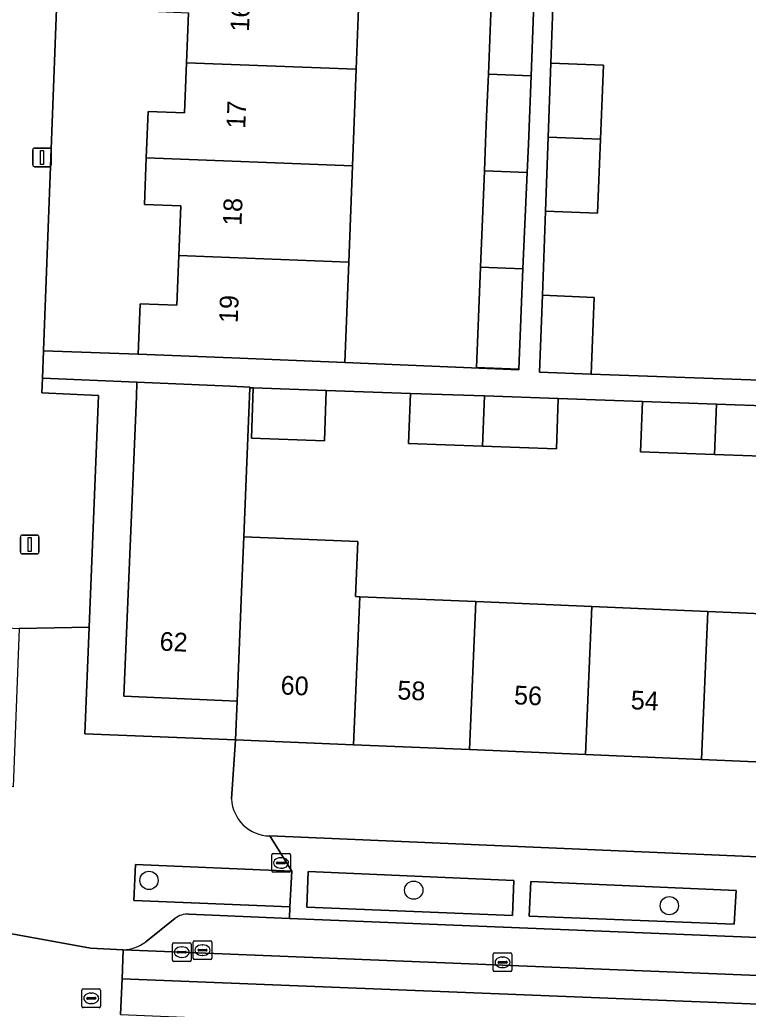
# Model space of a CAD drawing. Extents: x 160732 to 162107, y 387428 to 388479.
# Drawn here: x 161448.6 to 161487.5, y 387753.1 to 387805.9 of the extents above; entities that cross this region are included whole.
import ezdxf

# ---------------------------------------------------------------- set-up
doc = ezdxf.new("R2010")
doc.units = 0
for name, color, linetype in [('IMGEO_Boom', 7, 'Continuous'), ('IMGEO_Brandkraan', 7, 'Continuous'), ('IMGEO_Erf', 7, 'Continuous'), ('IMGEO_Groenvoorziening', 7, 'Continuous'), ('IMGEO_Haag', 7, 'Continuous'), ('IMGEO_Kolk', 7, 'Continuous'), ('IMGEO_Lichtmast', 7, 'Continuous'), ('IMGEO_Pand', 7, 'Continuous'), ('IMGEO_Pand_nummerreeks', 7, 'Continuous'), ('IMGEO_Parkeervlak_open', 7, 'Continuous'), ('IMGEO_Rijbaan_lokaal_gesloten', 7, 'Continuous'), ('IMGEO_Rijbaan_lokaal_open', 7, 'Continuous'), ('IMGEO_Rioolput', 7, 'Continuous'), ('IMGEO_Voetpad_open', 7, 'Continuous')]:
    doc.layers.add(name, color=color, linetype=linetype)

msp = doc.modelspace()

# ---------------------------------------------------------------- linework, layer by layer
at = {"layer": 'IMGEO_Boom'}
for centre in [(161455.502, 387759.977), (161469.636, 387759.456), (161483.284, 387758.627)]:
    msp.add_circle(centre, 0.489, dxfattribs=at)
at = {"layer": 'IMGEO_Brandkraan'}
for p, q in [((161462.053, 387760.483), (161462.053, 387761.335)), ((161462.128, 387761.409), (161462.98, 387761.409)), ((161463.054, 387761.335), (161463.054, 387760.483)), ((161462.312, 387760.903), (161462.312, 387760.915)), ((161462.75, 387760.866), (161462.352, 387760.866)), ((161462.355, 387760.952), (161462.753, 387760.952)), ((161462.541, 387761.189), (161462.566, 387761.189)), ((161462.796, 387760.915), (161462.796, 387760.903)), ((161462.98, 387760.409), (161462.128, 387760.409)), ((161462.564, 387760.629), (161462.539, 387760.629))]:
    msp.add_line(p, q, dxfattribs=at)
for points in [[(161462.053, 387760.483), (161462.053, 387761.335)], [(161462.128, 387761.409), (161462.98, 387761.409)], [(161463.054, 387761.335), (161463.054, 387760.483)], [(161462.98, 387760.409), (161462.128, 387760.409)]]:
    msp.add_lwpolyline(points, dxfattribs=at)
for centre, radius, start, end in [((161462.13, 387761.333), 0.0765, 91.552, 178.448), ((161462.13, 387761.333), 0.0765, 91.552, 178.448), ((161462.978, 387761.333), 0.0765, 1.552, 88.448), ((161462.978, 387761.333), 0.0765, 1.552, 88.448), ((161462.352, 387760.912), 0.0403, 85.8775, 175.7526), ((161462.349, 387760.902), 0.0366, 178.938, 274.7102), ((161462.753, 387760.909), 0.043, 264.8664, 352.4533), ((161462.757, 387760.914), 0.0386, 1.7309, 96.639), ((161462.13, 387760.485), 0.0765, 181.552, 268.448), ((161462.13, 387760.485), 0.0765, 181.552, 268.448), ((161462.978, 387760.485), 0.0765, 271.552, 358.448), ((161462.978, 387760.485), 0.0765, 271.552, 358.448)]:
    msp.add_arc(centre, radius, start, end, dxfattribs=at)
for centre, major_axis, ratio, start_param, end_param in [((161462.54, 387760.909), (-0.387, 0.002), 0.722429, 4.712389, 7.853982), ((161462.565, 387760.909), (-0.39, 0.002), 0.717154, 1.570796, 4.712389)]:
    msp.add_ellipse(centre, major_axis=major_axis, ratio=ratio, start_param=start_param, end_param=end_param, dxfattribs=at)
at = {"layer": 'IMGEO_Erf'}
for points in [[(161452.232, 387850.533), (161449.871, 387788.272), (161449.871, 387788.267), (161454.925, 387788.075), (161455.03, 387790.769), (161456.994, 387790.693), (161457.098, 387793.348), (161457.201, 387796.002), (161455.261, 387796.077), (161455.358, 387798.562), (161455.455, 387801.049), (161457.405, 387800.973), (161457.509, 387803.648), (161457.613, 387806.319)], [(161466.767, 387808.414), (161466.568, 387803.303), (161466.366, 387798.143), (161466.166, 387793.003), (161465.957, 387787.645), (161475.251, 387787.248), (161475.252, 387787.283), (161472.996, 387787.371), (161473.21, 387792.735), (161473.407, 387797.875), (161473.467, 387799.393), (161473.522, 387800.774), (161473.629, 387803.034), (161473.819, 387808.145)], [(161477.118, 387808.128), (161476.956, 387803.631), (161479.762, 387803.52), (161479.606, 387799.567), (161479.45, 387795.614), (161476.671, 387795.724), (161476.509, 387791.227), (161479.274, 387791.118), (161479.111, 387787.016), (161489.122, 387786.654)], [(161491.731, 387782.519), (161485.697, 387782.731), (161481.75, 387782.869), (161481.844, 387785.555), (161477.346, 387785.712), (161477.252, 387783.027), (161473.307, 387783.165), (161469.363, 387783.303), (161469.457, 387785.989), (161464.959, 387786.147), (161464.865, 387783.461), (161460.978, 387783.597), (161461.072, 387786.283), (161460.889, 387786.29), (161460.568, 387778.331), (161466.652, 387778.073), (161466.527, 387775.137), (161466.764, 387775.127), (161472.956, 387774.865), (161479.148, 387774.602), (161485.341, 387774.339), (161491.533, 387774.077)], [(161491.198, 387766.174), (161485.006, 387766.436), (161478.814, 387766.699), (161472.622, 387766.962), (161466.429, 387767.224), (161460.117, 387767.492), (161459.906, 387764.327)], [(161461.95, 387762.351), (161495.876, 387760.897)]]:
    msp.add_lwpolyline(points, dxfattribs=at)
msp.add_lwpolyline([(161454.828, 387785.797), (161454.861, 387786.581), (161449.815, 387786.795), (161449.785, 387786.009), (161452.814, 387785.881), (161452.313, 387773.501), (161452.083, 387767.809), (161460.117, 387767.492), (161460.205, 387769.554), (161459.406, 387769.588), (161454.15, 387769.811)], close=True, dxfattribs=at)
msp.add_arc((161461.987, 387764.434), 2.084, 182.9567, 268.9814, dxfattribs=at)
at = {"layer": 'IMGEO_Groenvoorziening'}
for points in [[(161463.129, 387760.471), (161454.774, 387760.828), (161454.688, 387758.902), (161463.03, 387758.561)], [(161474.975, 387759.98), (161463.999, 387760.445), (161463.932, 387758.543), (161474.905, 387758.11)], [(161486.861, 387759.437), (161475.884, 387759.923), (161475.802, 387758.067), (161486.752, 387757.634)]]:
    msp.add_lwpolyline(points, close=True, dxfattribs=at)
at = {"layer": 'IMGEO_Haag'}
for points in [[(161463.129, 387760.471), (161454.774, 387760.828), (161454.688, 387758.902), (161463.03, 387758.561)], [(161474.975, 387759.98), (161463.999, 387760.445), (161463.932, 387758.543), (161474.905, 387758.11)], [(161486.861, 387759.437), (161475.884, 387759.923), (161475.802, 387758.067), (161486.752, 387757.634)]]:
    msp.add_lwpolyline(points, close=True, dxfattribs=at)
at = {"layer": 'IMGEO_Kolk'}
for p, q in [((161457.858, 387755.825), (161457.858, 387756.677)), ((161457.933, 387756.751), (161458.785, 387756.751)), ((161458.859, 387756.677), (161458.859, 387755.825)), ((161458.117, 387756.245), (161458.117, 387756.257)), ((161458.555, 387756.208), (161458.157, 387756.208)), ((161458.16, 387756.294), (161458.558, 387756.294)), ((161458.346, 387756.531), (161458.371, 387756.531)), ((161458.601, 387756.257), (161458.601, 387756.245)), ((161473.953, 387756.103), (161474.805, 387756.103)), ((161458.785, 387755.751), (161457.933, 387755.751)), ((161458.369, 387755.971), (161458.344, 387755.971)), ((161473.878, 387755.177), (161473.878, 387756.029)), ((161474.137, 387755.597), (161474.137, 387755.609)), ((161474.575, 387755.56), (161474.177, 387755.56)), ((161474.18, 387755.646), (161474.578, 387755.646)), ((161474.366, 387755.883), (161474.391, 387755.883)), ((161474.621, 387755.609), (161474.621, 387755.597)), ((161474.879, 387756.029), (161474.879, 387755.177)), ((161474.805, 387755.103), (161473.953, 387755.103)), ((161474.389, 387755.323), (161474.364, 387755.323))]:
    msp.add_line(p, q, dxfattribs=at)
for points in [[(161457.858, 387755.825), (161457.858, 387756.677)], [(161457.933, 387756.751), (161458.785, 387756.751)], [(161458.859, 387756.677), (161458.859, 387755.825)], [(161473.953, 387756.103), (161474.805, 387756.103)], [(161458.785, 387755.751), (161457.933, 387755.751)], [(161473.878, 387755.177), (161473.878, 387756.029)], [(161474.879, 387756.029), (161474.879, 387755.177)], [(161474.805, 387755.103), (161473.953, 387755.103)]]:
    msp.add_lwpolyline(points, dxfattribs=at)
for centre, radius, start, end in [((161457.935, 387756.675), 0.0765, 91.552, 178.448), ((161457.935, 387756.675), 0.0765, 91.552, 178.448), ((161458.783, 387756.675), 0.0765, 1.552, 88.448), ((161458.783, 387756.675), 0.0765, 1.552, 88.448), ((161458.157, 387756.254), 0.0403, 85.8775, 175.7526), ((161458.154, 387756.244), 0.0366, 178.938, 274.7102), ((161458.558, 387756.251), 0.043, 264.8664, 352.4533), ((161458.562, 387756.256), 0.0386, 1.7309, 96.639), ((161473.955, 387756.027), 0.0765, 91.552, 178.448), ((161473.955, 387756.027), 0.0765, 91.552, 178.448), ((161474.803, 387756.027), 0.0765, 1.552, 88.448), ((161474.803, 387756.027), 0.0765, 1.552, 88.448), ((161457.935, 387755.827), 0.0765, 181.552, 268.448), ((161457.935, 387755.827), 0.0765, 181.552, 268.448), ((161458.783, 387755.827), 0.0765, 271.552, 358.448), ((161458.783, 387755.827), 0.0765, 271.552, 358.448), ((161474.177, 387755.606), 0.0403, 85.8775, 175.7526), ((161474.174, 387755.596), 0.0366, 178.938, 274.7102), ((161474.578, 387755.603), 0.043, 264.8664, 352.4533), ((161474.582, 387755.608), 0.0386, 1.7309, 96.639), ((161473.955, 387755.179), 0.0765, 181.552, 268.448), ((161473.955, 387755.179), 0.0765, 181.552, 268.448), ((161474.803, 387755.179), 0.0765, 271.552, 358.448), ((161474.803, 387755.179), 0.0765, 271.552, 358.448)]:
    msp.add_arc(centre, radius, start, end, dxfattribs=at)
for centre, major_axis, ratio, start_param, end_param in [((161458.345, 387756.251), (-0.387, 0.002), 0.722429, 4.712389, 7.853982), ((161458.37, 387756.251), (-0.39, 0.002), 0.717154, 1.570796, 4.712389), ((161474.365, 387755.603), (-0.387, 0.002), 0.722429, 4.712389, 7.853982), ((161474.39, 387755.603), (-0.39, 0.002), 0.717154, 1.570796, 4.712389)]:
    msp.add_ellipse(centre, major_axis=major_axis, ratio=ratio, start_param=start_param, end_param=end_param, dxfattribs=at)
at = {"layer": 'IMGEO_Lichtmast'}
for p, q in [((161449.292, 387798.193), (161449.292, 387798.993)), ((161449.292, 387798.993), (161449.292, 387798.193)), ((161449.392, 387799.093), (161450.182, 387799.093)), ((161450.182, 387799.093), (161449.392, 387799.093)), ((161450.282, 387798.993), (161450.282, 387798.193)), ((161450.282, 387798.193), (161450.282, 387798.993)), ((161450.182, 387798.093), (161449.392, 387798.093)), ((161449.392, 387798.093), (161450.182, 387798.093)), ((161448.636, 387777.517), (161448.636, 387778.317)), ((161448.636, 387778.317), (161448.636, 387777.517)), ((161448.736, 387778.417), (161449.526, 387778.417)), ((161449.526, 387778.417), (161448.736, 387778.417)), ((161449.626, 387778.317), (161449.626, 387777.517)), ((161449.626, 387777.517), (161449.626, 387778.317)), ((161449.526, 387777.417), (161448.736, 387777.417)), ((161448.736, 387777.417), (161449.526, 387777.417))]:
    msp.add_line(p, q, dxfattribs=at)
for points in [[(161449.712, 387798.968), (161449.862, 387798.968), (161449.862, 387798.218), (161449.712, 387798.218), (161449.712, 387798.968)], [(161449.056, 387778.292), (161449.206, 387778.292), (161449.206, 387777.542), (161449.056, 387777.542), (161449.056, 387778.292)]]:
    msp.add_lwpolyline(points, dxfattribs=at)
for centre, start, end in [((161449.392, 387798.993), 90, 180), ((161449.392, 387798.993), 90, 180), ((161450.182, 387798.993), 0, 90), ((161450.182, 387798.993), 360, 90), ((161449.392, 387798.193), 180, 270), ((161449.392, 387798.193), 180, 270), ((161450.182, 387798.193), 270, 0), ((161450.182, 387798.193), 270, 0), ((161448.736, 387778.317), 90, 180), ((161448.736, 387778.317), 90, 180), ((161449.526, 387778.317), 0, 90), ((161449.526, 387778.317), 360, 90), ((161448.736, 387777.517), 180, 270), ((161448.736, 387777.517), 180, 270), ((161449.526, 387777.517), 270, 0), ((161449.526, 387777.517), 270, 0)]:
    msp.add_arc(centre, 0.1, start, end, dxfattribs=at)
at = {"layer": 'IMGEO_Pand'}
for points in [[(161466.568, 387803.303), (161466.767, 387808.414), (161455.717, 387808.835), (161455.622, 387806.396), (161457.613, 387806.319), (161457.509, 387803.648)], [(161476.04, 387806.333), (161476.109, 387808.058), (161473.819, 387808.145), (161473.629, 387803.034), (161475.904, 387802.947)], [(161457.509, 387803.648), (161457.405, 387800.973), (161455.455, 387801.049), (161455.358, 387798.562), (161466.366, 387798.143), (161466.568, 387803.303)], [(161476.956, 387803.631), (161476.813, 387799.677), (161479.606, 387799.567), (161479.762, 387803.52)], [(161475.904, 387802.947), (161473.629, 387803.034), (161473.522, 387800.774), (161473.467, 387799.393), (161473.407, 387797.875), (161475.697, 387797.788), (161475.758, 387799.301)], [(161479.606, 387799.567), (161476.813, 387799.677), (161476.671, 387795.724), (161479.45, 387795.614)], [(161466.166, 387793.003), (161466.366, 387798.143), (161455.358, 387798.562), (161455.261, 387796.077), (161457.201, 387796.002), (161457.098, 387793.348)], [(161475.697, 387797.788), (161473.407, 387797.875), (161473.21, 387792.735), (161475.467, 387792.649)], [(161459.922, 387787.88), (161465.957, 387787.645), (161466.166, 387793.003), (161457.098, 387793.348), (161456.994, 387790.693), (161455.03, 387790.769), (161454.925, 387788.075)], [(161475.467, 387792.649), (161473.21, 387792.735), (161472.996, 387787.371), (161475.252, 387787.283)], [(161476.509, 387791.227), (161476.36, 387787.115), (161479.111, 387787.016), (161479.274, 387791.118)], [(161460.568, 387778.331), (161460.889, 387786.29), (161460.89, 387786.325), (161459.857, 387786.369), (161454.861, 387786.581), (161454.828, 387785.797), (161454.15, 387769.811), (161459.406, 387769.588), (161460.205, 387769.554), (161460.45, 387775.395)], [(161464.959, 387786.147), (161461.072, 387786.283), (161460.978, 387783.597), (161464.865, 387783.461)], [(161473.42, 387785.85), (161469.457, 387785.989), (161469.363, 387783.303), (161473.307, 387783.165)], [(161477.346, 387785.712), (161473.42, 387785.85), (161473.307, 387783.165), (161477.252, 387783.027)], [(161485.811, 387785.416), (161481.844, 387785.555), (161481.75, 387782.869), (161485.697, 387782.731)], [(161491.821, 387785.103), (161491.825, 387785.205), (161485.811, 387785.416), (161485.697, 387782.731), (161491.731, 387782.519)], [(161466.764, 387775.127), (161466.527, 387775.137), (161466.652, 387778.073), (161460.568, 387778.331), (161460.45, 387775.395), (161460.205, 387769.554), (161460.117, 387767.492), (161466.429, 387767.224)], [(161466.429, 387767.224), (161472.622, 387766.962), (161472.956, 387774.865), (161466.764, 387775.127)], [(161479.148, 387774.602), (161472.956, 387774.865), (161472.622, 387766.962), (161478.814, 387766.699)], [(161485.341, 387774.339), (161479.148, 387774.602), (161478.814, 387766.699), (161485.006, 387766.436)], [(161491.533, 387774.077), (161485.341, 387774.339), (161485.006, 387766.436), (161491.198, 387766.174)]]:
    msp.add_lwpolyline(points, close=True, dxfattribs=at)
at = {"layer": 'IMGEO_Parkeervlak_open'}
for points in [[(161490.638, 387756.815), (161463, 387757.95), (161457.63, 387758.171)], [(161456.89, 387757.937), (161455.33, 387756.689)], [(161454.125, 387756.271), (161493.748, 387754.674)]]:
    msp.add_lwpolyline(points, dxfattribs=at)
for centre, radius, start, end in [((161457.541, 387757.165), 1.01, 84.9622, 130.1334), ((161454.035, 387758.478), 2.208, 272.3469, 305.9152)]:
    msp.add_arc(centre, radius, start, end, dxfattribs=at)
at = {"layer": 'IMGEO_Rijbaan_lokaal_gesloten'}
for points in [[(161493.748, 387754.674), (161454.125, 387756.271), (161454.062, 387754.717), (161493.86, 387753.143), (161493.93, 387754.661)], [(161453.985, 387752.82), (161493.769, 387751.158), (161493.86, 387753.143), (161454.062, 387754.717)]]:
    msp.add_lwpolyline(points, close=True, dxfattribs=at)
at = {"layer": 'IMGEO_Rijbaan_lokaal_open'}
msp.add_lwpolyline([(161453.985, 387752.82), (161454.062, 387754.717), (161454.125, 387756.271), (161452.38, 387756.349), (161447.988, 387757.161), (161445.028, 387757.74), (161436.931, 387759.468)], dxfattribs=at)
at = {"layer": 'IMGEO_Rioolput'}
for p, q in [((161456.752, 387755.719), (161456.752, 387756.571)), ((161456.827, 387756.645), (161457.679, 387756.645)), ((161457.753, 387756.571), (161457.753, 387755.719)), ((161457.011, 387756.139), (161457.011, 387756.151)), ((161457.449, 387756.102), (161457.051, 387756.102)), ((161457.054, 387756.188), (161457.452, 387756.188)), ((161457.24, 387756.425), (161457.265, 387756.425)), ((161457.495, 387756.151), (161457.495, 387756.139)), ((161457.679, 387755.645), (161456.827, 387755.645)), ((161457.263, 387755.865), (161457.238, 387755.865)), ((161451.917, 387753.254), (161451.917, 387754.106)), ((161451.992, 387754.18), (161452.844, 387754.18)), ((161452.405, 387753.96), (161452.43, 387753.96)), ((161452.918, 387754.106), (161452.918, 387753.254)), ((161452.176, 387753.674), (161452.176, 387753.686)), ((161452.614, 387753.637), (161452.216, 387753.637)), ((161452.219, 387753.723), (161452.617, 387753.723)), ((161452.428, 387753.4), (161452.403, 387753.4)), ((161452.66, 387753.686), (161452.66, 387753.674)), ((161452.844, 387753.18), (161451.992, 387753.18))]:
    msp.add_line(p, q, dxfattribs=at)
for points in [[(161456.752, 387755.719), (161456.752, 387756.571)], [(161456.827, 387756.645), (161457.679, 387756.645)], [(161457.753, 387756.571), (161457.753, 387755.719)], [(161457.679, 387755.645), (161456.827, 387755.645)], [(161451.917, 387753.254), (161451.917, 387754.106)], [(161451.992, 387754.18), (161452.844, 387754.18)], [(161452.918, 387754.106), (161452.918, 387753.254)], [(161452.844, 387753.18), (161451.992, 387753.18)]]:
    msp.add_lwpolyline(points, dxfattribs=at)
for centre, radius, start, end in [((161456.829, 387756.569), 0.0765, 91.552, 178.448), ((161456.829, 387756.569), 0.0765, 91.552, 178.448), ((161457.677, 387756.569), 0.0765, 1.552, 88.448), ((161457.677, 387756.569), 0.0765, 1.552, 88.448), ((161457.051, 387756.148), 0.0403, 85.8775, 175.7526), ((161457.048, 387756.138), 0.0366, 178.938, 274.7102), ((161457.452, 387756.145), 0.043, 264.8664, 352.4533), ((161457.456, 387756.15), 0.0386, 1.7309, 96.639), ((161456.829, 387755.721), 0.0765, 181.552, 268.448), ((161456.829, 387755.721), 0.0765, 181.552, 268.448), ((161457.677, 387755.721), 0.0765, 271.552, 358.448), ((161457.677, 387755.721), 0.0765, 271.552, 358.448), ((161451.994, 387754.104), 0.0765, 91.552, 178.448), ((161451.994, 387754.104), 0.0765, 91.552, 178.448), ((161452.842, 387754.104), 0.0765, 1.552, 88.448), ((161452.842, 387754.104), 0.0765, 1.552, 88.448), ((161452.216, 387753.683), 0.0403, 85.8775, 175.7526), ((161452.213, 387753.673), 0.0366, 178.938, 274.7102), ((161452.617, 387753.68), 0.043, 264.8664, 352.4533), ((161452.621, 387753.685), 0.0386, 1.7309, 96.639), ((161451.994, 387753.256), 0.0765, 181.552, 268.448), ((161451.994, 387753.256), 0.0765, 181.552, 268.448), ((161452.842, 387753.256), 0.0765, 271.552, 358.448), ((161452.842, 387753.256), 0.0765, 271.552, 358.448)]:
    msp.add_arc(centre, radius, start, end, dxfattribs=at)
for centre, major_axis, ratio, start_param, end_param in [((161457.239, 387756.145), (-0.387, 0.002), 0.722429, 4.712389, 7.853982), ((161457.264, 387756.145), (-0.39, 0.002), 0.717154, 1.570796, 4.712389), ((161452.404, 387753.68), (-0.387, 0.002), 0.722429, 4.712389, 7.853982), ((161452.429, 387753.68), (-0.39, 0.002), 0.717154, 1.570796, 4.712389)]:
    msp.add_ellipse(centre, major_axis=major_axis, ratio=ratio, start_param=start_param, end_param=end_param, dxfattribs=at)
at = {"layer": 'IMGEO_Voetpad_open'}
for points in [[(161448.913, 387890.885), (161448.493, 387880.972), (161448.205, 387874.173), (161447.312, 387853.102), (161447.207, 387850.625), (161446.571, 387835.628), (161446.329, 387829.926), (161446.129, 387825.191), (161439.166, 387825.465), (161439.006, 387821.22), (161446.049, 387820.961), (161445.546, 387807.626), (161445.559, 387800.692), (161444.554, 387775.266), (161444.489, 387773.615), (161445.555, 387773.6), (161448.572, 387773.431), (161452.313, 387773.501), (161452.814, 387785.881)], [(161452.814, 387785.881), (161449.785, 387786.009), (161449.815, 387786.795), (161449.871, 387788.267), (161449.871, 387788.272), (161452.232, 387850.533), (161452.232, 387850.538), (161452.281, 387851.843), (161453.024, 387871.439)], [(161489.122, 387786.654), (161479.111, 387787.016), (161476.36, 387787.115), (161476.509, 387791.227), (161476.671, 387795.724), (161476.813, 387799.677), (161476.956, 387803.631), (161477.118, 387808.128), (161477.261, 387812.081), (161477.404, 387816.035), (161477.566, 387820.532), (161477.708, 387824.485), (161477.851, 387828.441), (161478.013, 387832.938), (161478.156, 387836.891), (161478.299, 387840.845), (161478.461, 387845.342), (161478.61, 387849.47), (161481.572, 387849.363), (161491.565, 387848.902)], [(161476.04, 387806.333), (161475.904, 387802.947), (161475.758, 387799.301), (161475.697, 387797.788), (161475.467, 387792.649), (161475.252, 387787.283), (161475.251, 387787.248), (161465.957, 387787.645), (161459.922, 387787.88), (161454.925, 387788.075), (161449.871, 387788.267), (161449.815, 387786.795), (161454.861, 387786.581), (161459.857, 387786.369), (161460.89, 387786.325), (161460.889, 387786.29), (161461.072, 387786.283), (161464.959, 387786.147), (161469.457, 387785.989), (161473.42, 387785.85), (161477.346, 387785.712), (161481.844, 387785.555), (161485.811, 387785.416), (161491.825, 387785.205)], [(161459.906, 387764.327), (161460.117, 387767.492), (161452.083, 387767.809), (161452.313, 387773.501), (161448.572, 387773.431), (161448.258, 387764.975), (161445.265, 387765.09), (161445.555, 387773.6), (161444.489, 387773.615), (161444.244, 387766.319), (161444.231, 387765.92), (161444.218, 387765.519), (161444.206, 387765.145), (161417.548, 387766.195), (161417.568, 387766.637), (161414.735, 387766.75), (161387.252, 387767.84), (161388.757, 387762.277)], [(161457.63, 387758.171), (161463, 387757.95), (161463.03, 387758.561), (161454.688, 387758.902), (161454.774, 387760.828), (161463.129, 387760.471), (161461.95, 387762.351)], [(161501.316, 387759.411), (161495.876, 387760.897), (161461.95, 387762.351), (161463.129, 387760.471), (161463.03, 387758.561), (161463, 387757.95), (161490.638, 387756.815)], [(161436.931, 387759.468), (161445.028, 387757.74), (161445.145, 387761.178), (161448.136, 387761.072), (161447.988, 387757.161), (161452.38, 387756.349), (161454.125, 387756.271)], [(161455.33, 387756.689), (161456.89, 387757.937)]]:
    msp.add_lwpolyline(points, dxfattribs=at)
for points in [[(161474.905, 387758.11), (161463.932, 387758.543), (161463.999, 387760.445), (161474.975, 387759.98)], [(161486.752, 387757.634), (161475.802, 387758.067), (161475.884, 387759.923), (161486.861, 387759.437)]]:
    msp.add_lwpolyline(points, close=True, dxfattribs=at)
for centre, radius, start, end in [((161461.987, 387764.434), 2.084, 182.9567, 268.9814), ((161457.541, 387757.165), 1.01, 84.9622, 130.1334), ((161454.035, 387758.478), 2.208, 272.3469, 305.9152)]:
    msp.add_arc(centre, radius, start, end, dxfattribs=at)

# ---------------------------------------------------------------- texts
at = {"layer": 'IMGEO_Pand_nummerreeks'}
for s, rotation, p in [('16', 87.7887, (161460.839, 387805.298)), ('17', 87.7887, (161460.639, 387800.109)), ('18', 87.7887, (161460.439, 387794.924)), ('19', 87.7887, (161460.238, 387789.732)), ('62', 357.5707, (161456.056, 387772.253)), ('60', 357.5707, (161462.518, 387769.912)), ('58', 357.5713, (161468.75, 387769.648)), ('56', 357.5713, (161474.979, 387769.384)), ('54', 357.5713, (161481.211, 387769.119))]:
    msp.add_text(s, height=1, rotation=rotation, dxfattribs=at).set_placement(p)

doc.saveas('drawing.dxf')
